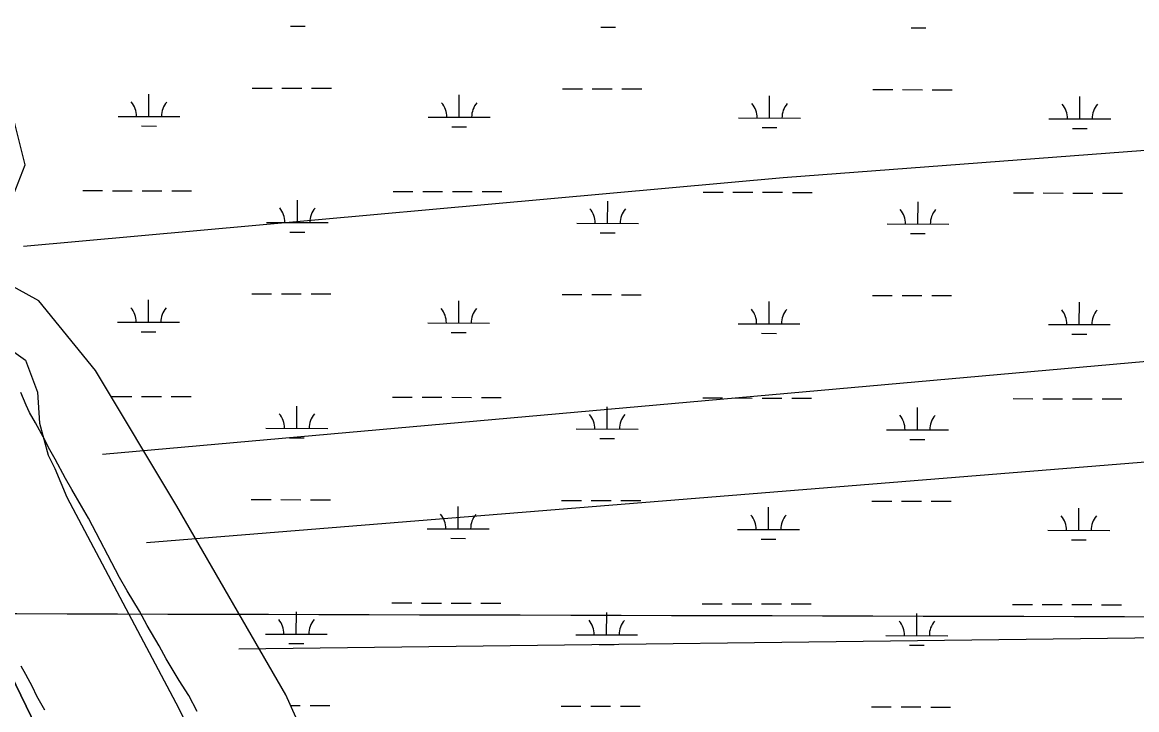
# Model space of a CAD drawing. Extents: x 3172297 to 3210190, y 958463 to 983887.
# Drawn here: x 3184322 to 3186124, y 975869 to 976980 of the extents above; entities that cross this region are included whole.
import ezdxf

# ---------------------------------------------------------------- set-up
doc = ezdxf.new("R2010")
doc.units = 0
for name, color, linetype in [('V-BORW-LINE', 7, 'Continuous'), ('V-GRID-MAJR', 7, 'Continuous'), ('V-SITE-VEGE', 7, 'Continuous'), ('V-TOPO-SHOR', 7, 'Continuous'), ('V-WETL-SWMP', 7, 'Continuous')]:
    doc.layers.add(name, color=color, linetype=linetype)

msp = doc.modelspace()

# ---------------------------------------------------------------- linework, layer by layer
at = {"layer": 'V-BORW-LINE'}
for points in [[(3182914.8, 976403.7), (3183089.3, 976384.2), (3183367, 976354.7), (3183639.1, 976301.9), (3183863.3, 976268.1), (3184052.4, 976238), (3184169.3, 976187.1), (3184235.8, 976064.2), (3184336.3, 975858.1), (3184474.4, 975546.9), (3184589.7, 975345.9), (3184718, 975116), (3184852.9, 974871.7), (3184939.5, 974677.4), (3185118.5, 974284.7), (3185285.5, 973986.3), (3185406.5, 973754.8)], [(3185406.5, 973754.8), (3185285.5, 973986.3), (3185118.5, 974284.7), (3184939.5, 974677.4), (3184852.9, 974871.7), (3184718, 975116), (3184589.7, 975345.9), (3184474.4, 975546.9), (3184336.3, 975858.1), (3184235.8, 976064.2), (3184169.3, 976187.1), (3184052.4, 976238), (3183863.3, 976268.1), (3183639.1, 976301.9), (3183367, 976354.7), (3183089.3, 976384.2), (3182914.8, 976403.7)]]:
    msp.add_lwpolyline(points, dxfattribs=at)
at = {"layer": 'V-GRID-MAJR'}
msp.add_spline([(3176574.9, 976046.2), (3181787.8, 976031.4), (3187000.7, 976017.3), (3192213.6, 976004.1), (3197426.5, 975991.6), (3202639.4, 975979.8), (3207852.4, 975968.8)], degree=3, dxfattribs=at)
at = {"layer": 'V-SITE-VEGE'}
for points in [[(3184590.9, 975891.9), (3184575.5, 975916.2), (3184554.6, 975951.5), (3184543.1, 975972.6), (3184523.8, 976005.5), (3184511.4, 976028.3), (3184491.3, 976061.2), (3184479, 976083.1), (3184428.9, 976178.7), (3184417.3, 976198.3), (3184401.9, 976225), (3184391.8, 976243), (3184374.9, 976274.3), (3184364.1, 976293.1), (3184358.7, 976304.1), (3184349.4, 976321.3), (3184343.2, 976333.1), (3184333.2, 976349.5), (3184327.8, 976361.3), (3184319.4, 976381.7)], [(3184319.3, 975939.9), (3184326.9, 975926.5), (3184337.6, 975906.4), (3184344.6, 975891.7), (3184357.9, 975868.9)], [(3184604.8, 975866), (3184590.9, 975891.9)]]:
    msp.add_lwpolyline(points, dxfattribs=at)
at = {"layer": 'V-TOPO-SHOR'}
for p, q in [((3184451.3, 976282.3), (3187101.6, 976518.5)), ((3184522.4, 976139.3), (3187094.1, 976347.2)), ((3184672, 975967.5), (3187078.9, 975997.2))]:
    msp.add_line(p, q, dxfattribs=at)
for points in [[(3184323.6, 976618.3), (3185552.3, 976729.5), (3186838.1, 976826.3)], [(3184294.6, 976457.6), (3184326.7, 976434.3), (3184346.2, 976382.5), (3184349.7, 976332.5), (3184363.8, 976280.7), (3184374.5, 976259.2), (3184394, 976212.8), (3184570, 975880.2), (3184804.5, 975419), (3184992.9, 975073.9), (3185088.8, 974863), (3185250.4, 974516.2), (3185351.7, 974319.5), (3185582.8, 973895.8), (3185616.6, 973842.1), (3185645, 973792.1)]]:
    msp.add_lwpolyline(points, dxfattribs=at)
at = {"layer": 'V-WETL-SWMP'}
for p, q in [((3184755.5, 976974), (3184779.5, 976974)), ((3185257.4, 976972.8), (3185281.4, 976972.7)), ((3185759.3, 976971.5), (3185783.3, 976971.5)), ((3184693.8, 976874.2), (3184725.8, 976874.1)), ((3184741.8, 976874.1), (3184773.8, 976874)), ((3184526.6, 976828.2), (3184526.7, 976864.2)), ((3184789.8, 976873.9), (3184821.8, 976873.9)), ((3185028.5, 976826.9), (3185028.6, 976862.9)), ((3185195.7, 976872.9), (3185227.7, 976872.9)), ((3185243.7, 976872.8), (3185275.7, 976872.7)), ((3185291.7, 976872.7), (3185323.7, 976872.6)), ((3185530.4, 976825.7), (3185530.5, 976861.7)), ((3185697.6, 976871.7), (3185729.6, 976871.6)), ((3185745.6, 976871.6), (3185777.6, 976871.5)), ((3185793.6, 976871.5), (3185825.6, 976871.4)), ((3186032.3, 976824.4), (3186032.4, 976860.4)), ((3184476.6, 976828.3), (3184576.6, 976828)), ((3184978.5, 976827), (3185078.5, 976826.8)), ((3185480.4, 976825.8), (3185580.4, 976825.6)), ((3185982.3, 976824.6), (3186082.3, 976824.3)), ((3184514.6, 976812.8), (3184538.6, 976812.7)), ((3185016.5, 976811.5), (3185040.5, 976811.5)), ((3185518.4, 976810.3), (3185542.4, 976810.2)), ((3186020.3, 976809), (3186044.3, 976809)), ((3184419.5, 976708.4), (3184451.5, 976708.3)), ((3184467.5, 976708.2), (3184499.5, 976708.2)), ((3184515.5, 976708.1), (3184547.5, 976708)), ((3184563.5, 976708), (3184595.5, 976707.9)), ((3184921.4, 976707.1), (3184953.4, 976707)), ((3184969.4, 976707), (3185001.4, 976706.9)), ((3185017.4, 976706.9), (3185049.4, 976706.8)), ((3185065.4, 976706.8), (3185097.4, 976706.7)), ((3185423.3, 976705.9), (3185455.3, 976705.8)), ((3185471.3, 976705.8), (3185503.3, 976705.7)), ((3185519.3, 976705.6), (3185551.3, 976705.6)), ((3185567.3, 976705.5), (3185599.3, 976705.4)), ((3185925.2, 976704.6), (3185957.2, 976704.6)), ((3185973.2, 976704.5), (3186005.2, 976704.4)), ((3186021.2, 976704.4), (3186053.2, 976704.3)), ((3186069.2, 976704.3), (3186101.2, 976704.2)), ((3184766.7, 976656.8), (3184766.8, 976692.8)), ((3185268.6, 976655.5), (3185268.7, 976691.5)), ((3185770.5, 976654.3), (3185770.6, 976690.3)), ((3184716.7, 976656.9), (3184816.7, 976656.6)), ((3184754.6, 976641.4), (3184778.6, 976641.3)), ((3185218.6, 976655.6), (3185318.6, 976655.4)), ((3185256.5, 976640.1), (3185280.5, 976640.1)), ((3185720.5, 976654.4), (3185820.5, 976654.1)), ((3185758.4, 976638.9), (3185782.4, 976638.8)), ((3184693, 976541.5), (3184725, 976541.4)), ((3184741, 976541.4), (3184773, 976541.3)), ((3184789, 976541.3), (3184821, 976541.2)), ((3185194.9, 976540.3), (3185226.9, 976540.2)), ((3185242.9, 976540.1), (3185274.9, 976540.1)), ((3185290.9, 976540), (3185322.9, 976539.9)), ((3185696.8, 976539), (3185728.8, 976538.9)), ((3185744.8, 976538.9), (3185776.8, 976538.8)), ((3185792.8, 976538.8), (3185824.8, 976538.7)), ((3184525.8, 976495.5), (3184525.9, 976531.5)), ((3185027.7, 976494.2), (3185027.8, 976530.2)), ((3185529.6, 976493), (3185529.7, 976529)), ((3186031.5, 976491.8), (3186031.6, 976527.8)), ((3184475.8, 976495.6), (3184575.8, 976495.4)), ((3184513.8, 976480.1), (3184537.8, 976480)), ((3184977.7, 976494.4), (3185077.7, 976494.1)), ((3185015.7, 976478.8), (3185039.7, 976478.8)), ((3185479.6, 976493.1), (3185579.6, 976492.9)), ((3185517.6, 976477.6), (3185541.6, 976477.5)), ((3185981.5, 976491.9), (3186081.5, 976491.6)), ((3186019.5, 976476.4), (3186043.5, 976476.3)), ((3184466.7, 976375.6), (3184498.7, 976375.5)), ((3184514.7, 976375.4), (3184546.7, 976375.4)), ((3184562.7, 976375.3), (3184594.7, 976375.2)), ((3184920.6, 976374.4), (3184952.6, 976374.4)), ((3184968.6, 976374.3), (3185000.6, 976374.2)), ((3185016.6, 976374.2), (3185048.6, 976374.1)), ((3185064.6, 976374.1), (3185096.6, 976374)), ((3185422.5, 976373.2), (3185454.5, 976373.1)), ((3185470.5, 976373.1), (3185502.5, 976373)), ((3185518.5, 976373), (3185550.5, 976372.9)), ((3185566.5, 976372.8), (3185598.5, 976372.8)), ((3185924.4, 976372), (3185956.4, 976371.9)), ((3185972.4, 976371.8), (3186004.4, 976371.8)), ((3186020.4, 976371.7), (3186052.4, 976371.6)), ((3186068.4, 976371.6), (3186100.4, 976371.5)), ((3184765.9, 976324.1), (3184765.9, 976360.1)), ((3185267.8, 976322.8), (3185267.8, 976358.8)), ((3185769.7, 976321.6), (3185769.8, 976357.6)), ((3184715.9, 976324.2), (3184815.9, 976324)), ((3185217.8, 976323), (3185317.8, 976322.7)), ((3185719.7, 976321.7), (3185819.7, 976321.5)), ((3184753.8, 976308.7), (3184777.8, 976308.6)), ((3185255.7, 976307.4), (3185279.7, 976307.4)), ((3185757.6, 976306.2), (3185781.6, 976306.1)), ((3184692.2, 976208.8), (3184724.2, 976208.7)), ((3184740.2, 976208.7), (3184772.2, 976208.6)), ((3184788.2, 976208.6), (3184820.2, 976208.5)), ((3185194.1, 976207.6), (3185226.1, 976207.5)), ((3185242.1, 976207.5), (3185274.1, 976207.4)), ((3185290.1, 976207.3), (3185322.1, 976207.3)), ((3185026.9, 976161.6), (3185027, 976197.6)), ((3185528.8, 976160.3), (3185528.9, 976196.3)), ((3185696, 976206.3), (3185728, 976206.3)), ((3185744, 976206.2), (3185776, 976206.1)), ((3185792, 976206.1), (3185824, 976206)), ((3186030.7, 976159.1), (3186030.8, 976195.1)), ((3184976.9, 976161.7), (3185076.9, 976161.4)), ((3185478.8, 976160.5), (3185578.8, 976160.2)), ((3185980.7, 976159.2), (3186080.7, 976159)), ((3185014.8, 976146.2), (3185038.8, 976146.1)), ((3185516.8, 976144.9), (3185540.8, 976144.9)), ((3186018.7, 976143.7), (3186042.7, 976143.6)), ((3184765, 975991.4), (3184765.1, 976027.4)), ((3184919.7, 976041.8), (3184951.7, 976041.7)), ((3184967.7, 976041.6), (3184999.7, 976041.6)), ((3185015.7, 976041.5), (3185047.7, 976041.4)), ((3185063.7, 976041.4), (3185095.7, 976041.3)), ((3185421.7, 976040.5), (3185453.7, 976040.4)), ((3185469.7, 976040.4), (3185501.6, 976040.3)), ((3185517.6, 976040.3), (3185549.6, 976040.2)), ((3185565.6, 976040.2), (3185597.6, 976040.1)), ((3185923.6, 976039.3), (3185955.6, 976039.2)), ((3185971.6, 976039.2), (3186003.6, 976039.1)), ((3186019.6, 976039), (3186051.6, 976039)), ((3186067.6, 976038.9), (3186099.6, 976038.8)), ((3185266.9, 975990.2), (3185267, 976026.2)), ((3185768.8, 975988.9), (3185768.9, 976024.9)), ((3184715, 975991.5), (3184815, 975991.3)), ((3184753, 975976), (3184777, 975975.9)), ((3185216.9, 975990.3), (3185316.9, 975990)), ((3185254.9, 975974.8), (3185278.9, 975974.7)), ((3185718.8, 975989), (3185818.8, 975988.8)), ((3185756.8, 975973.5), (3185780.8, 975973.5)), ((3184755.8, 975876), (3184771.3, 975876)), ((3184787.3, 975875.9), (3184819.3, 975875.8)), ((3185193.2, 975874.9), (3185225.2, 975874.8)), ((3185241.2, 975874.8), (3185273.2, 975874.7)), ((3185289.2, 975874.7), (3185321.2, 975874.6)), ((3185695.1, 975873.7), (3185727.1, 975873.6)), ((3185743.1, 975873.6), (3185775.1, 975873.5)), ((3185791.1, 975873.4), (3185823.1, 975873.4))]:
    msp.add_line(p, q, dxfattribs=at)
for points in [[(3187053.9, 977478.4), (3187050.5, 976763), (3187058.9, 975825.8), (3187065.7, 974987.2), (3185349.9, 975099.5), (3185294.6, 975081), (3185260.4, 975034.2), (3185230.2, 974933.8), (3185174.1, 974938.4), (3185122, 975028.3), (3185058.6, 975194.5), (3184879.9, 975598.2), (3184748.2, 975893), (3184571.7, 976198.1), (3184440.2, 976417.5), (3184348.3, 976530.1), (3184296.8, 976558.5)], [(3184304, 976691.9), (3184326.6, 976750.2), (3184295.8, 976872.6)]]:
    msp.add_lwpolyline(points, dxfattribs=at)
for centre, start, end in [((3184471.4, 976828.8), 359.0865, 40.6302), ((3184581.9, 976828.5), 139.0865, 180.6302), ((3184973.3, 976827.5), 359.0865, 40.6302), ((3185083.8, 976827.3), 139.0865, 180.6302), ((3185475.2, 976826.3), 359.0865, 40.6302), ((3185585.7, 976826), 139.0865, 180.6302), ((3185977.1, 976825), 359.0865, 40.6302), ((3186087.6, 976824.8), 139.0865, 180.6302), ((3184711.4, 976657.4), 359.0865, 40.6302), ((3184821.9, 976657.1), 139.0865, 180.6302), ((3185213.3, 976656.1), 359.0865, 40.6302), ((3185323.8, 976655.8), 139.0865, 180.6302), ((3185715.2, 976654.9), 359.0865, 40.6302), ((3185825.7, 976654.6), 139.0865, 180.6302), ((3184470.6, 976496.1), 359.0865, 40.6302), ((3184581, 976495.8), 139.0865, 180.6302), ((3184972.5, 976494.9), 359.0865, 40.6302), ((3185083, 976494.6), 139.0865, 180.6302), ((3185474.4, 976493.6), 359.0865, 40.6302), ((3185584.9, 976493.3), 139.0865, 180.6302), ((3185976.3, 976492.4), 359.0865, 40.6302), ((3186086.8, 976492.1), 139.0865, 180.6302), ((3184710.6, 976324.7), 359.0865, 40.6302), ((3184821.1, 976324.4), 139.0865, 180.6302), ((3185212.5, 976323.4), 359.0865, 40.6302), ((3185323, 976323.2), 139.0865, 180.6302), ((3185714.4, 976322.2), 359.0865, 40.6302), ((3185824.9, 976321.9), 139.0865, 180.6302), ((3184971.6, 976162.2), 359.0865, 40.6302), ((3185082.1, 976161.9), 139.0865, 180.6302), ((3185473.5, 976160.9), 359.0865, 40.6302), ((3185584, 976160.7), 139.0865, 180.6302), ((3185975.5, 976159.7), 359.0865, 40.6302), ((3186085.9, 976159.4), 139.0865, 180.6302), ((3184709.8, 975992), 359.0865, 40.6302), ((3184820.3, 975991.7), 139.0865, 180.6302), ((3185211.7, 975990.8), 359.0865, 40.6302), ((3185322.2, 975990.5), 139.0865, 180.6302), ((3185713.6, 975989.5), 359.0865, 40.6302), ((3185824.1, 975989.3), 139.0865, 180.6302)]:
    msp.add_arc(centre, 35.2, start, end, dxfattribs=at)

doc.saveas('drawing.dxf')
